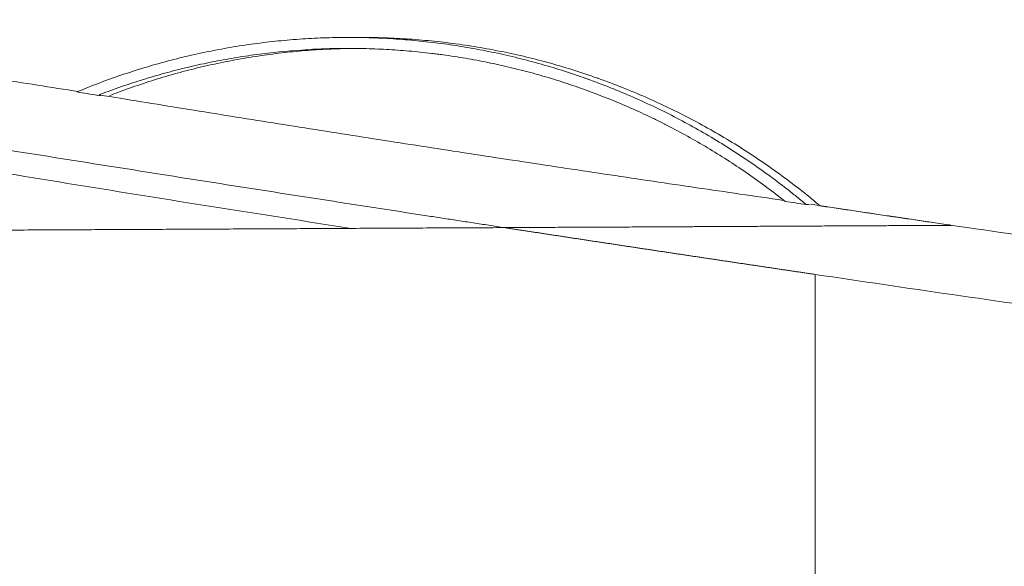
# Model space of a CAD drawing. Header units: millimetres. Extents: x 0 to 594, y 0 to 420.
# Tile 153 of 656: x 133.17 to 146.65, y 161.53 to 169.01. Entities that reach past the tile are written whole.
import ezdxf

# ---------------------------------------------------------------- set-up
doc = ezdxf.new("R2010")
doc.units = ezdxf.units.MM
doc.layers.add('1', color=7, linetype='Continuous', true_color=0xffffff)
doc.styles.add('Arial Unicode MS', font='txt')
doc.dimstyles.get("Standard").update_dxf_attribs({"dimtxt": 0.18, "dimasz": 0.18, "dimexe": 0.18, "dimexo": 0.0625, "dimgap": 0.09, "dimtad": 0, "dimtih": 1, "dimtoh": 1, "dimdec": 4, "dimzin": 0, "dimdsep": 46, "dimtxsty": 'Standard', "dimcen": 0.09, "dimadec": 0, "dimazin": 0, "dimtfac": 1, "dimtdec": 4, "dimtofl": 0, "dimtmove": 0, "dimatfit": 3, "dimfxl": 0, "dimtolj": 1, "dimtzin": 0, "dimarcsym": 0})

# ---------------------------------------------------------------- blocks, each defined once
blk = doc.blocks.new('_U9')
at = {"layer": '1', "color": 18, "lineweight": 13}
for p, q in [((203.379, 192.865), (47.97, 192.865)), ((49.97, 192.865), (49.97, 158.43)), ((49.97, 113.571), (49.97, 148.883)), ((351.63, 113.571), (47.97, 113.571))]:
    blk.add_line(p, q, dxfattribs=at)
at = {"layer": '1', "color": 18}
for points in [[(49.97, 192.865), (50.908, 189.365), (49.033, 189.365)], [(49.97, 113.571), (49.033, 117.071), (50.908, 117.071)]]:
    blk.add_solid(points, dxfattribs=at)
at = {"layer": '1', "color": 18, "linetype": 'Continuous', "lineweight": 13, "insert": (52.098, 150.495), "char_height": 2.5, "attachment_point": 7, "rotation": 90, "line_spacing_factor": 1.047437, "style": 'Arial Unicode MS'}
blk.add_mtext('\\fArial Unicode MS|b0|i0;\\W1.0000;1.59', dxfattribs=at)
blk = doc.blocks.new('_U10')
at = {"layer": '1', "color": 18, "lineweight": 13}
for p, q in [((100.929, 177.339), (56.189, 177.339)), ((58.189, 177.339), (58.189, 150.229)), ((58.189, 113.571), (58.189, 140.681)), ((351.63, 113.571), (56.189, 113.571))]:
    blk.add_line(p, q, dxfattribs=at)
at = {"layer": '1', "color": 18}
for points in [[(58.189, 177.339), (59.127, 173.839), (57.251, 173.839)], [(58.189, 113.571), (57.251, 117.071), (59.127, 117.071)]]:
    blk.add_solid(points, dxfattribs=at)
at = {"layer": '1', "color": 18, "linetype": 'Continuous', "lineweight": 13, "insert": (60.317, 142.294), "char_height": 2.5, "attachment_point": 7, "rotation": 90, "line_spacing_factor": 1.047437, "style": 'Arial Unicode MS'}
blk.add_mtext('\\fArial Unicode MS|b0|i0;\\W1.0000;1.28', dxfattribs=at)
blk = doc.blocks.new('_U11')
at = {"layer": '1', "color": 18, "lineweight": 13}
for p, q in [((89.633, 165.915), (66.293, 165.915)), ((68.293, 165.915), (68.293, 98.224)), ((351.63, 113.571), (66.293, 113.571))]:
    blk.add_line(p, q, dxfattribs=at)
at = {"layer": '1', "color": 18}
for points in [[(68.293, 165.915), (69.231, 162.415), (67.355, 162.415)], [(68.293, 113.571), (67.355, 117.071), (69.231, 117.071)]]:
    blk.add_solid(points, dxfattribs=at)
at = {"layer": '1', "color": 18, "linetype": 'Continuous', "lineweight": 13, "char_height": 2.5, "attachment_point": 7, "rotation": 90, "line_spacing_factor": 1.047437, "style": 'Arial Unicode MS'}
for s, insert in [('\\fArial Unicode MS|b0|i0;\\W1.0000;1.05', (70.421, 90.289)), ('\\fArial Unicode MS|b0|i0;\\W1.0000;BOW DEFLATED ', (70.421, 59.773))]:
    blk.add_mtext(s, dxfattribs=dict(at, insert=insert))

msp = doc.modelspace()

# ---------------------------------------------------------------- linework, layer by layer
at = {"layer": '1', "color": 155, "linetype": 'Continuous', "lineweight": 18}
msp.add_line((137.845, 168.77), (137.675, 168.77), dxfattribs=at)
for points, knots in [([(133.976, 168.029), (133.601, 168.088), (131.007, 168.498), (127.11, 169.157), (123.624, 169.767), (122.313, 170.001)], [0, 0, 0, 0, 0.094898, 0.657566, 1, 1, 1, 1]), ([(133.954, 168.024), (134.055, 168.066), (134.259, 168.148), (134.569, 168.259), (134.883, 168.36), (135.095, 168.42), (135.256, 168.462), (135.336, 168.483), (135.43, 168.506), (135.471, 168.515), (135.498, 168.521), (135.511, 168.525), (135.633, 168.552), (135.85, 168.598), (136.177, 168.655), (136.504, 168.701), (136.834, 168.735), (137.164, 168.759), (137.386, 168.767), (137.524, 168.769), (137.552, 168.77), (137.594, 168.77), (137.607, 168.77), (137.635, 168.77), (137.705, 168.771), (137.774, 168.77), (137.94, 168.767), (138.161, 168.76), (138.49, 168.738), (138.818, 168.704), (139.144, 168.66), (139.468, 168.604), (139.791, 168.538), (140.112, 168.46), (140.432, 168.371), (140.643, 168.304), (140.802, 168.251), (140.855, 168.233), (140.92, 168.21), (140.934, 168.205), (140.96, 168.195), (140.999, 168.181), (141.143, 168.128), (141.376, 168.037), (141.682, 167.904), (141.982, 167.762), (142.277, 167.61), (142.566, 167.448), (142.851, 167.275), (143.13, 167.093), (143.404, 166.901), (143.584, 166.766), (143.717, 166.662), (143.772, 166.619), (143.826, 166.574), (143.848, 166.556), (143.859, 166.547), (143.892, 166.52), (143.914, 166.502), (143.935, 166.484)], [0, 0, 0, 0, 0.03125, 0.0625, 0.09375, 0.125, 0.125, 0.140625, 0.148438, 0.152344, 0.152344, 0.15625, 0.15625, 0.1875, 0.21875, 0.25, 0.28125, 0.3125, 0.34375, 0.34375, 0.351562, 0.351562, 0.355469, 0.355469, 0.359375, 0.375, 0.375, 0.40625, 0.4375, 0.46875, 0.5, 0.53125, 0.5625, 0.59375, 0.625, 0.65625, 0.65625, 0.671875, 0.671875, 0.675781, 0.675781, 0.679687, 0.6875, 0.71875, 0.75, 0.78125, 0.8125, 0.84375, 0.875, 0.90625, 0.9375, 0.96875, 0.96875, 0.984375, 0.988281, 0.988281, 0.992187, 0.992187, 1, 1, 1, 1]), ([(137.845, 168.77), (137.851, 168.77), (137.885, 168.77), (138.035, 168.769), (138.292, 168.762), (138.634, 168.74), (138.973, 168.706), (139.311, 168.66), (139.648, 168.603), (139.982, 168.533), (140.315, 168.452), (140.646, 168.358), (140.865, 168.287), (141.002, 168.241), (141.029, 168.231), (141.07, 168.217), (141.083, 168.212), (141.111, 168.202), (141.179, 168.178), (141.246, 168.153), (141.408, 168.091), (141.622, 168.005), (141.937, 167.865), (142.247, 167.715), (142.55, 167.553), (142.849, 167.381), (143.141, 167.199), (143.428, 167.005), (143.71, 166.801), (143.893, 166.657), (143.996, 166.574), (144.007, 166.565), (144.03, 166.547), (144.041, 166.537), (144.075, 166.509), (144.099, 166.49), (144.122, 166.47), (144.124, 166.468)], [0, 0, 0, 0, 0.002523, 0.01514, 0.065605, 0.116071, 0.166536, 0.217002, 0.267467, 0.317933, 0.368398, 0.418864, 0.46933, 0.46933, 0.481946, 0.481946, 0.488254, 0.488254, 0.494562, 0.519795, 0.519795, 0.570261, 0.620726, 0.671192, 0.721657, 0.772123, 0.822588, 0.873054, 0.923519, 0.973985, 0.973985, 0.980293, 0.980293, 0.986601, 0.986601, 0.999218, 1, 1, 1, 1]), ([(134.24, 167.978), (134.336, 168.015), (134.53, 168.087), (134.824, 168.184), (135.121, 168.273), (135.322, 168.325), (135.449, 168.356), (135.487, 168.365), (135.525, 168.374), (135.55, 168.38), (135.563, 168.383), (135.627, 168.397), (135.677, 168.408), (135.83, 168.44), (136.034, 168.479), (136.34, 168.528), (136.544, 168.553), (136.852, 168.587), (137.057, 168.602), (137.365, 168.616), (137.57, 168.621), (137.879, 168.62), (138.189, 168.608), (138.499, 168.586), (138.706, 168.565), (138.836, 168.549), (138.862, 168.546), (138.913, 168.539), (138.991, 168.529), (139.068, 168.518), (139.223, 168.494), (139.427, 168.459), (139.732, 168.397), (140.034, 168.325), (140.333, 168.244), (140.629, 168.152), (140.923, 168.052), (141.214, 167.941), (141.502, 167.821), (141.692, 167.734), (141.834, 167.666), (141.905, 167.632), (141.975, 167.596), (142.011, 167.578), (142.022, 167.572), (142.046, 167.56), (142.151, 167.506), (142.348, 167.4), (142.62, 167.242), (142.886, 167.076), (143.146, 166.902), (143.4, 166.719), (143.566, 166.592), (143.648, 166.527)], [0, 0, 0, 0, 0.03125, 0.0625, 0.09375, 0.125, 0.125, 0.132813, 0.136719, 0.136719, 0.140625, 0.140625, 0.15625, 0.15625, 0.1875, 0.21875, 0.25, 0.25, 0.3125, 0.3125, 0.34375, 0.375, 0.40625, 0.4375, 0.46875, 0.46875, 0.476562, 0.476562, 0.484375, 0.5, 0.5, 0.53125, 0.5625, 0.59375, 0.625, 0.65625, 0.6875, 0.71875, 0.75, 0.78125, 0.78125, 0.796875, 0.804687, 0.804687, 0.808594, 0.808594, 0.8125, 0.84375, 0.875, 0.90625, 0.9375, 0.96875, 1, 1, 1, 1]), ([(134.401, 167.974), (134.441, 167.99), (134.582, 168.043), (134.825, 168.129), (135.132, 168.227), (135.34, 168.285), (135.497, 168.326), (135.576, 168.346), (135.668, 168.368), (135.708, 168.377), (135.734, 168.383), (135.747, 168.386), (135.866, 168.413), (136.078, 168.456), (136.397, 168.511), (136.716, 168.555), (137.035, 168.588), (137.355, 168.61), (137.625, 168.619), (137.788, 168.62), (137.844, 168.62)], [0, 0, 0, 0, 0.036842, 0.128375, 0.219908, 0.311442, 0.311442, 0.357208, 0.380092, 0.391533, 0.391533, 0.402975, 0.402975, 0.494508, 0.586041, 0.677574, 0.769108, 0.860641, 0.952174, 1, 1, 1, 1]), ([(134.24, 167.978), (134.249, 167.979), (134.257, 167.979), (134.264, 167.978), (134.265, 167.978), (134.266, 167.978), (134.268, 167.978), (134.272, 167.977), (134.275, 167.977), (134.277, 167.976)], [0, 0, 0, 0, 0.531067, 0.531067, 0.597451, 0.597451, 0.663834, 0.796601, 1, 1, 1, 1]), ([(143.98, 166.481), (143.971, 166.483), (143.963, 166.485), (143.952, 166.485), (143.946, 166.485), (143.941, 166.485), (143.938, 166.485), (143.937, 166.485), (143.935, 166.484)], [0, 0, 0, 0, 0.489307, 0.489307, 0.744654, 0.872327, 0.872327, 1, 1, 1, 1]), ([(139.804, 166.168), (139.669, 166.167), (139.534, 166.167), (139.264, 166.165), (139.129, 166.165), (138.858, 166.163), (138.723, 166.163), (138.453, 166.161), (138.317, 166.161), (138.046, 166.159), (137.911, 166.159), (137.64, 166.157), (137.504, 166.157), (137.097, 166.154), (136.825, 166.153), (136.282, 166.15), (136.01, 166.149), (135.466, 166.146), (135.193, 166.145), (134.649, 166.142), (134.376, 166.141), (133.83, 166.138), (133.557, 166.137), (133.011, 166.134), (132.738, 166.133), (132.43, 166.131), (132.396, 166.131), (132.328, 166.13), (132.225, 166.13), (131.986, 166.129), (131.782, 166.128), (131.372, 166.126), (131.1, 166.124), (130.556, 166.122), (130.012, 166.119), (129.47, 166.116), (128.928, 166.113), (128.657, 166.112), (128.116, 166.109), (127.846, 166.108), (127.306, 166.105), (127.037, 166.104), (126.229, 166.1), (125.691, 166.097), (124.618, 166.092), (124.082, 166.089), (123.012, 166.084), (122.479, 166.081), (121.413, 166.075), (120.88, 166.073), (119.818, 166.067), (119.288, 166.065), (118.229, 166.059), (117.7, 166.057), (116.644, 166.051), (116.117, 166.049), (115.065, 166.044), (114.54, 166.041), (113.491, 166.036), (112.967, 166.033), (111.921, 166.028), (111.399, 166.025), (110.356, 166.02), (109.836, 166.017), (108.797, 166.012), (108.278, 166.009), (107.242, 166.004), (106.724, 166.002), (105.691, 165.996), (105.176, 165.994), (104.404, 165.99), (104.018, 165.988), (103.568, 165.986), (103.376, 165.985), (103.247, 165.984), (103.183, 165.984), (102.606, 165.981), (102.095, 165.978), (101.075, 165.973), (100.567, 165.971), (99.808, 165.967), (99.555, 165.965), (99.05, 165.963), (98.798, 165.962), (98.043, 165.958), (97.542, 165.955), (96.833, 165.952), (96.624, 165.951), (96.416, 165.95)], [0, 0, 0, 0, 0.009118, 0.009118, 0.018237, 0.018237, 0.027355, 0.027355, 0.036473, 0.036473, 0.045591, 0.045591, 0.05471, 0.05471, 0.072946, 0.072946, 0.091183, 0.091183, 0.109419, 0.109419, 0.127656, 0.127656, 0.145892, 0.145892, 0.164129, 0.164129, 0.166408, 0.166408, 0.168688, 0.173247, 0.182365, 0.182365, 0.200602, 0.200602, 0.218838, 0.237075, 0.237075, 0.255311, 0.255311, 0.273548, 0.273548, 0.291784, 0.291784, 0.328257, 0.328257, 0.364731, 0.364731, 0.401204, 0.401204, 0.437677, 0.437677, 0.47415, 0.47415, 0.510623, 0.510623, 0.547096, 0.547096, 0.583569, 0.583569, 0.620042, 0.620042, 0.656515, 0.656515, 0.692988, 0.692988, 0.729461, 0.729461, 0.765934, 0.765934, 0.802407, 0.802407, 0.820644, 0.829762, 0.834321, 0.834321, 0.83888, 0.83888, 0.875353, 0.875353, 0.911826, 0.911826, 0.930063, 0.930063, 0.948299, 0.948299, 0.984772, 0.984772, 1, 1, 1, 1]), ([(139.804, 166.168), (139.669, 166.167), (139.534, 166.167), (139.264, 166.165), (139.129, 166.165), (138.858, 166.163), (138.723, 166.163), (138.453, 166.161), (138.317, 166.161), (138.046, 166.159), (137.911, 166.159), (137.64, 166.157), (137.504, 166.157), (137.097, 166.154), (136.825, 166.153), (136.282, 166.15), (136.01, 166.149), (135.466, 166.146), (135.193, 166.145), (134.649, 166.142), (134.376, 166.141), (133.83, 166.138), (133.557, 166.137), (133.011, 166.134), (132.738, 166.133), (132.43, 166.131), (132.396, 166.131), (132.328, 166.13), (132.225, 166.13), (131.986, 166.129), (131.782, 166.128), (131.372, 166.126), (131.1, 166.124), (130.556, 166.122), (130.012, 166.119), (129.47, 166.116), (128.928, 166.113), (128.657, 166.112), (128.116, 166.109), (127.846, 166.108), (127.306, 166.105), (127.037, 166.104), (126.229, 166.1), (125.691, 166.097), (124.618, 166.092), (124.082, 166.089), (123.012, 166.084), (122.479, 166.081), (121.413, 166.075), (120.88, 166.073), (119.818, 166.067), (119.288, 166.065), (118.229, 166.059), (117.7, 166.057), (116.644, 166.051), (116.117, 166.049), (115.065, 166.044), (114.54, 166.041), (113.491, 166.036), (112.967, 166.033), (111.921, 166.028), (111.399, 166.025), (110.356, 166.02), (109.836, 166.017), (108.797, 166.012), (108.278, 166.009), (107.242, 166.004), (106.724, 166.002), (105.691, 165.996), (105.176, 165.994), (104.404, 165.99), (104.018, 165.988), (103.568, 165.986), (103.376, 165.985), (103.247, 165.984), (103.183, 165.984), (102.606, 165.981), (102.095, 165.978), (101.075, 165.973), (100.567, 165.971), (99.808, 165.967), (99.555, 165.965), (99.05, 165.963), (98.798, 165.962), (98.043, 165.958), (97.542, 165.955), (96.835, 165.952), (96.628, 165.951), (96.422, 165.95)], [0, 0, 0, 0, 0.00912, 0.00912, 0.018239, 0.018239, 0.027359, 0.027359, 0.036478, 0.036478, 0.045598, 0.045598, 0.054718, 0.054718, 0.072957, 0.072957, 0.091196, 0.091196, 0.109435, 0.109435, 0.127674, 0.127674, 0.145914, 0.145914, 0.164153, 0.164153, 0.166433, 0.166433, 0.168712, 0.173272, 0.182392, 0.182392, 0.200631, 0.200631, 0.21887, 0.237109, 0.237109, 0.255349, 0.255349, 0.273588, 0.273588, 0.291827, 0.291827, 0.328305, 0.328305, 0.364784, 0.364784, 0.401262, 0.401262, 0.437741, 0.437741, 0.474219, 0.474219, 0.510697, 0.510697, 0.547176, 0.547176, 0.583654, 0.583654, 0.620132, 0.620132, 0.656611, 0.656611, 0.693089, 0.693089, 0.729568, 0.729568, 0.766046, 0.766046, 0.802524, 0.802524, 0.820763, 0.829883, 0.834443, 0.834443, 0.839003, 0.839003, 0.875481, 0.875481, 0.911959, 0.911959, 0.930199, 0.930199, 0.948438, 0.948438, 0.984916, 0.984916, 1, 1, 1, 1]), ([(145.923, 166.199), (145.923, 166.199), (145.923, 166.199), (145.921, 166.199), (145.921, 166.199), (145.921, 166.199), (145.92, 166.199), (145.917, 166.199), (145.913, 166.199), (145.904, 166.199), (145.896, 166.199), (145.876, 166.199), (145.864, 166.199), (145.837, 166.198), (145.821, 166.198), (145.799, 166.198), (145.794, 166.198), (145.785, 166.198), (145.78, 166.198), (145.765, 166.198), (145.755, 166.198), (145.722, 166.198), (145.676, 166.198), (145.597, 166.197), (145.538, 166.197), (145.5, 166.197), (145.488, 166.197), (145.477, 166.197), (145.469, 166.197), (145.465, 166.197), (145.445, 166.196), (145.428, 166.196), (145.379, 166.196), (145.345, 166.196), (145.275, 166.196), (145.24, 166.195), (145.167, 166.195), (145.13, 166.195), (145.054, 166.195), (145.015, 166.194), (144.937, 166.194), (144.897, 166.194), (144.816, 166.193), (144.775, 166.193), (144.723, 166.193), (144.712, 166.193), (144.691, 166.193), (144.681, 166.193), (144.649, 166.192), (144.628, 166.192), (144.564, 166.192), (144.522, 166.192), (144.436, 166.191), (144.393, 166.191), (144.306, 166.191), (144.262, 166.191), (144.174, 166.19), (144.13, 166.19), (143.997, 166.189), (143.908, 166.189), (143.727, 166.188), (143.636, 166.187), (143.453, 166.186), (143.361, 166.186), (143.175, 166.185), (143.082, 166.185), (142.894, 166.184), (142.8, 166.183), (142.611, 166.182), (142.515, 166.182), (142.396, 166.181), (142.372, 166.181), (142.324, 166.181), (142.252, 166.18), (142.18, 166.18), (142.036, 166.179), (141.94, 166.179), (141.747, 166.178), (141.651, 166.177), (141.458, 166.176), (141.361, 166.176), (141.167, 166.175), (141.07, 166.174), (140.876, 166.173), (140.779, 166.173), (140.584, 166.172), (140.487, 166.172), (140.195, 166.17), (139.999, 166.169), (139.804, 166.168)], [0, 0, 0, 0, 0.013145, 0.013145, 0.015612, 0.015612, 0.018079, 0.023013, 0.032882, 0.032882, 0.052619, 0.052619, 0.072356, 0.072356, 0.092093, 0.092093, 0.097028, 0.097028, 0.101962, 0.101962, 0.11183, 0.11183, 0.131568, 0.151305, 0.171042, 0.171042, 0.175976, 0.178443, 0.178443, 0.18091, 0.18091, 0.190779, 0.190779, 0.210516, 0.210516, 0.230253, 0.230253, 0.24999, 0.24999, 0.269727, 0.269727, 0.289464, 0.289464, 0.309201, 0.309201, 0.314136, 0.314136, 0.31907, 0.31907, 0.328939, 0.328939, 0.348676, 0.348676, 0.368413, 0.368413, 0.38815, 0.38815, 0.407887, 0.407887, 0.447361, 0.447361, 0.486835, 0.486835, 0.52631, 0.52631, 0.565784, 0.565784, 0.605258, 0.605258, 0.644732, 0.644732, 0.654601, 0.654601, 0.664469, 0.684206, 0.684206, 0.723681, 0.723681, 0.763155, 0.763155, 0.802629, 0.802629, 0.842103, 0.842103, 0.881577, 0.881577, 0.921052, 0.921052, 1, 1, 1, 1]), ([(139.804, 166.168), (139.999, 166.169), (140.195, 166.17), (140.487, 166.172), (140.584, 166.172), (140.779, 166.173), (140.876, 166.173), (141.07, 166.174), (141.167, 166.175), (141.361, 166.176), (141.458, 166.176), (141.651, 166.177), (141.747, 166.178), (141.94, 166.179), (142.036, 166.179), (142.18, 166.18), (142.252, 166.18), (142.324, 166.181), (142.372, 166.181), (142.396, 166.181), (142.515, 166.182), (142.611, 166.182), (142.8, 166.183), (142.894, 166.184), (143.082, 166.185), (143.175, 166.185), (143.361, 166.186), (143.453, 166.186), (143.636, 166.187), (143.727, 166.188), (143.908, 166.189), (143.997, 166.189), (144.13, 166.19), (144.174, 166.19), (144.262, 166.191), (144.306, 166.191), (144.393, 166.191), (144.436, 166.191), (144.522, 166.192), (144.564, 166.192), (144.628, 166.192), (144.649, 166.192), (144.681, 166.193), (144.691, 166.193), (144.712, 166.193), (144.723, 166.193), (144.775, 166.193), (144.816, 166.193), (144.897, 166.194), (144.937, 166.194), (145.015, 166.194), (145.054, 166.195), (145.13, 166.195), (145.167, 166.195), (145.24, 166.195), (145.275, 166.196), (145.345, 166.196), (145.379, 166.196), (145.428, 166.196), (145.445, 166.196), (145.465, 166.197), (145.469, 166.197), (145.477, 166.197), (145.488, 166.197), (145.5, 166.197), (145.538, 166.197), (145.597, 166.197), (145.676, 166.198), (145.722, 166.198), (145.755, 166.198), (145.765, 166.198), (145.78, 166.198), (145.785, 166.198), (145.794, 166.198), (145.799, 166.198), (145.821, 166.198), (145.837, 166.198), (145.864, 166.199), (145.876, 166.199), (145.896, 166.199), (145.904, 166.199), (145.913, 166.199), (145.917, 166.199), (145.919, 166.199), (145.92, 166.199), (145.921, 166.199)], [0, 0, 0, 0, 0.080269, 0.080269, 0.120403, 0.120403, 0.160537, 0.160537, 0.200671, 0.200671, 0.240806, 0.240806, 0.28094, 0.28094, 0.321074, 0.321074, 0.341142, 0.351175, 0.351175, 0.361209, 0.361209, 0.401343, 0.401343, 0.441477, 0.441477, 0.481612, 0.481612, 0.521746, 0.521746, 0.56188, 0.56188, 0.602014, 0.602014, 0.622082, 0.622082, 0.642149, 0.642149, 0.662216, 0.662216, 0.682283, 0.682283, 0.692317, 0.692317, 0.697333, 0.697333, 0.70235, 0.70235, 0.722417, 0.722417, 0.742485, 0.742485, 0.762552, 0.762552, 0.782619, 0.782619, 0.802686, 0.802686, 0.822753, 0.822753, 0.832787, 0.832787, 0.835295, 0.835295, 0.837803, 0.84282, 0.84282, 0.862887, 0.882955, 0.903022, 0.903022, 0.913055, 0.913055, 0.918072, 0.918072, 0.923089, 0.923089, 0.943156, 0.943156, 0.963223, 0.963223, 0.98329, 0.98329, 0.993324, 0.998341, 1, 1, 1, 1]), ([(172.03, 162.964), (171.251, 163.043), (169.247, 163.251), (166.121, 163.597), (162.745, 163.988), (159.658, 164.36), (156.858, 164.712), (154.31, 165.042), (151.907, 165.362), (149.124, 165.742), (147.125, 166.026), (145.914, 166.202)], [0, 0, 0, 0, 0.088649, 0.228024, 0.356649, 0.474547, 0.581737, 0.678232, 0.767876, 0.85902, 1, 1, 1, 1]), ([(137.319, 156.974), (134.8, 157.386), (129.948, 158.21), (122.827, 159.502), (115.956, 160.824), (109.192, 162.195), (103.656, 163.358), (99.297, 164.289), (96.065, 164.984), (93.556, 165.529), (92.121, 165.844), (91.746, 165.926)], [0, 0, 0, 0, 0.158354, 0.306614, 0.454873, 0.603133, 0.751393, 0.825523, 0.899652, 0.973782, 1, 1, 1, 1]), ([(137.975, 157.883), (135.304, 158.317), (130.306, 159.164), (123.045, 160.482), (116.187, 161.801), (109.434, 163.17), (103.906, 164.331), (99.561, 165.259), (97.418, 165.72), (96.356, 165.949)], [0, 0, 0, 0, 0.185011, 0.348146, 0.51128, 0.674415, 0.83755, 0.919117, 1, 1, 1, 1]), ([(88.876, 164.225), (90.384, 163.891), (93.323, 163.245), (97.659, 162.309), (101.862, 161.412), (106.012, 160.537), (109.758, 159.761), (113.112, 159.081), (116.047, 158.498), (118.907, 157.943), (121.086, 157.53), (122.635, 157.24), (123.698, 157.043), (124.955, 156.812), (126.44, 156.542), (128.371, 156.197), (130.808, 155.77), (132.778, 155.43), (133.887, 155.246), (133.991, 155.229)], [0, 0, 0, 0, 0.106656, 0.206527, 0.301499, 0.394381, 0.486768, 0.551434, 0.616099, 0.679374, 0.737846, 0.757284, 0.779415, 0.806364, 0.838132, 0.874721, 0.929931, 0.993415, 1, 1, 1, 1]), ([(135.848, 153.67), (133.601, 154.041), (129.002, 154.825), (122.123, 156.073), (115.215, 157.402), (108.418, 158.78), (102.861, 159.948), (98.491, 160.88), (95.251, 161.577), (92.579, 162.158), (90.719, 162.566), (89.791, 162.771), (89.261, 162.888), (88.998, 162.947), (88.869, 162.975)], [0, 0, 0, 0, 0.136398, 0.280332, 0.424265, 0.568199, 0.712133, 0.784099, 0.856066, 0.928033, 0.964017, 0.982008, 0.991004, 1, 1, 1, 1])]:
    msp.add_open_spline(points, degree=3, knots=knots, dxfattribs=at)
at = {"layer": '1', "color": 155, "linetype": 'Continuous', "lineweight": 13}
for points, knots in [([(137.707, 166.158), (137.079, 166.255), (136.451, 166.354), (135.196, 166.552), (134.57, 166.653), (133.32, 166.856), (132.695, 166.959), (131.448, 167.166), (130.825, 167.271), (129.581, 167.484), (128.96, 167.591), (127.72, 167.809), (127.1, 167.919), (126.173, 168.087), (125.864, 168.143), (125.246, 168.256), (124.937, 168.313), (124.475, 168.399), (124.32, 168.427), (124.012, 168.485), (123.858, 168.514), (123.396, 168.601), (123.088, 168.659), (122.781, 168.718)], [0, 0, 0, 0, 0.125, 0.125, 0.25, 0.25, 0.375, 0.375, 0.5, 0.5, 0.625, 0.625, 0.75, 0.75, 0.8125, 0.8125, 0.875, 0.875, 0.90625, 0.90625, 0.9375, 0.9375, 1, 1, 1, 1]), ([(127.122, 168.18), (127.144, 168.177), (127.188, 168.169), (127.253, 168.159), (127.319, 168.148), (127.384, 168.137), (127.45, 168.127), (127.516, 168.116), (127.581, 168.105), (127.647, 168.094), (127.713, 168.084), (127.778, 168.073), (127.844, 168.062), (127.909, 168.052), (127.975, 168.041), (128.041, 168.03), (128.106, 168.02), (128.172, 168.009), (128.238, 167.998), (128.303, 167.987), (128.369, 167.977), (128.435, 167.966), (128.501, 167.955), (128.566, 167.945), (128.632, 167.934), (128.698, 167.923), (128.763, 167.913), (128.829, 167.902), (128.895, 167.891), (128.961, 167.881), (129.026, 167.87), (129.092, 167.859), (129.158, 167.849), (129.224, 167.838), (129.289, 167.828), (129.355, 167.817), (129.421, 167.806), (129.487, 167.796), (129.552, 167.785), (129.618, 167.774), (129.684, 167.764), (129.75, 167.753), (129.816, 167.742), (129.882, 167.732), (129.947, 167.721), (130.013, 167.711), (130.079, 167.7), (130.145, 167.689), (130.211, 167.679), (130.276, 167.668), (130.342, 167.657), (130.408, 167.647), (130.474, 167.636), (130.54, 167.626), (130.606, 167.615), (130.672, 167.604), (130.737, 167.594), (130.803, 167.583), (130.869, 167.572), (130.935, 167.562), (131.001, 167.551), (131.067, 167.541), (131.133, 167.53), (131.199, 167.519), (131.265, 167.509), (131.33, 167.498), (131.396, 167.488), (131.924, 167.403), (132.914, 167.245), (134.368, 167.014), (135.824, 166.784), (137.283, 166.556), (138.293, 166.4), (138.851, 166.314), (138.957, 166.298), (139.063, 166.282), (139.168, 166.265), (139.274, 166.249), (139.38, 166.233), (139.486, 166.217), (139.592, 166.2), (139.698, 166.184), (139.768, 166.173), (139.804, 166.168)], [0, 0, 0, 0, 0.005211, 0.010421, 0.015632, 0.020842, 0.026053, 0.031264, 0.036474, 0.041685, 0.046896, 0.052106, 0.057317, 0.062527, 0.067738, 0.072949, 0.078159, 0.08337, 0.08858, 0.093791, 0.099002, 0.104212, 0.109423, 0.114633, 0.119844, 0.125055, 0.130265, 0.135476, 0.140687, 0.145897, 0.151108, 0.156319, 0.161529, 0.16674, 0.171951, 0.177161, 0.182372, 0.187582, 0.192793, 0.198004, 0.203214, 0.208425, 0.213636, 0.218846, 0.224057, 0.229267, 0.234478, 0.239689, 0.244899, 0.25011, 0.255321, 0.260531, 0.265742, 0.270952, 0.276163, 0.281374, 0.286584, 0.291795, 0.297005, 0.302216, 0.307426, 0.312637, 0.317848, 0.323058, 0.328269, 0.333479, 0.33869, 0.343901, 0.458534, 0.573168, 0.687801, 0.802435, 0.917068, 0.925361, 0.933654, 0.941948, 0.950241, 0.958534, 0.966827, 0.97512, 0.983414, 0.991707, 1, 1, 1, 1]), ([(139.804, 166.168), (139.823, 166.165), (139.86, 166.159), (139.917, 166.151), (139.974, 166.142), (140.03, 166.133), (140.087, 166.125), (140.144, 166.116), (140.2, 166.108), (140.257, 166.099), (140.314, 166.09), (140.37, 166.082), (140.427, 166.073), (140.484, 166.064), (140.54, 166.056), (140.597, 166.047), (140.654, 166.039), (140.71, 166.03), (140.767, 166.021), (140.824, 166.013), (140.881, 166.004), (140.937, 165.995), (140.994, 165.987), (141.051, 165.978), (141.107, 165.97), (141.164, 165.961), (141.221, 165.953), (141.278, 165.944), (141.334, 165.935), (141.391, 165.927), (141.448, 165.918), (141.505, 165.91), (141.561, 165.901), (141.618, 165.892), (141.675, 165.884), (141.732, 165.875), (141.788, 165.867), (141.845, 165.858), (141.902, 165.85), (141.959, 165.841), (142.015, 165.833), (142.072, 165.824), (142.129, 165.816), (142.186, 165.807), (142.242, 165.798), (142.299, 165.79), (142.356, 165.781), (142.413, 165.773), (142.47, 165.764), (142.526, 165.756), (142.583, 165.747), (142.64, 165.739), (142.697, 165.73), (142.754, 165.722), (142.811, 165.713), (142.867, 165.705), (142.924, 165.696), (142.981, 165.688), (143.038, 165.679), (143.095, 165.671), (143.152, 165.662), (143.208, 165.654), (143.265, 165.646), (143.322, 165.637), (143.379, 165.629), (143.436, 165.62), (143.493, 165.612), (143.55, 165.603), (143.606, 165.595), (143.663, 165.586), (143.72, 165.578), (143.777, 165.569), (143.834, 165.561), (143.891, 165.553), (143.948, 165.544), (144.005, 165.536), (144.043, 165.53), (144.061, 165.527)], [0, 0, 0, 0, 0.013333, 0.026667, 0.04, 0.053333, 0.066666, 0.08, 0.093333, 0.106666, 0.119999, 0.133333, 0.146666, 0.159999, 0.173332, 0.186666, 0.199999, 0.213332, 0.226666, 0.239999, 0.253332, 0.266665, 0.279999, 0.293332, 0.306665, 0.319999, 0.333332, 0.346665, 0.359998, 0.373332, 0.386665, 0.399998, 0.413332, 0.426665, 0.439998, 0.453332, 0.466665, 0.479998, 0.493332, 0.506665, 0.519998, 0.533332, 0.546665, 0.559998, 0.573332, 0.586665, 0.599998, 0.613332, 0.626665, 0.639998, 0.653332, 0.666665, 0.679998, 0.693332, 0.706665, 0.719999, 0.733332, 0.746665, 0.759999, 0.773332, 0.786665, 0.799999, 0.813332, 0.826666, 0.839999, 0.853332, 0.866666, 0.879999, 0.893333, 0.906666, 0.919999, 0.933333, 0.946666, 0.96, 0.973333, 0.986667, 1, 1, 1, 1]), ([(144.061, 165.527), (144.061, 165.458), (144.061, 165.385), (144.061, 165.232), (144.061, 165.152), (144.061, 164.903), (144.061, 164.722), (144.061, 164.334), (144.061, 164.126), (144.061, 163.849), (144.061, 163.792), (144.061, 163.728), (144.061, 163.713), (144.061, 163.699), (144.061, 163.677), (144.061, 163.634), (144.061, 163.59), (144.061, 163.443), (144.061, 163.323), (144.061, 163.077), (144.061, 162.951), (144.061, 162.695), (144.061, 162.564), (144.061, 162.296), (144.061, 162.16), (144.061, 161.882), (144.061, 161.74), (144.061, 161.451), (144.061, 161.304), (144.061, 161.005), (144.061, 160.852), (144.061, 160.619), (144.061, 160.541), (144.061, 160.442), (144.061, 160.422), (144.061, 160.383), (144.061, 160.363), (144.061, 160.303), (144.061, 160.263), (144.061, 160.063), (144.061, 159.901), (144.061, 159.738)], [0, 0, 0, 0, 0.0625, 0.0625, 0.125, 0.125, 0.25, 0.25, 0.375, 0.375, 0.40625, 0.40625, 0.410156, 0.414063, 0.414063, 0.421875, 0.4375, 0.4375, 0.5, 0.5, 0.5625, 0.5625, 0.625, 0.625, 0.6875, 0.6875, 0.75, 0.75, 0.8125, 0.8125, 0.875, 0.875, 0.90625, 0.90625, 0.914062, 0.914062, 0.921875, 0.921875, 0.9375, 0.9375, 1, 1, 1, 1]), ([(144.061, 165.527), (145.31, 165.342), (146.561, 165.16), (148.441, 164.891), (149.069, 164.802), (150.324, 164.625), (150.952, 164.538), (152.839, 164.277), (154.099, 164.107), (156.623, 163.772), (157.887, 163.608), (160.419, 163.286), (161.687, 163.128), (164.226, 162.82), (166.768, 162.518), (170.591, 162.087), (173.146, 161.814), (174.424, 161.681)], [0, 0, 0, 0, 0.125, 0.125, 0.1875, 0.1875, 0.25, 0.25, 0.375, 0.375, 0.5, 0.5, 0.625, 0.625, 0.75, 0.875, 1, 1, 1, 1])]:
    msp.add_open_spline(points, degree=3, knots=knots, dxfattribs=at)
at = {"layer": '1', "color": 155, "linetype": 'Continuous', "lineweight": 18}
for points, degree in [([(134.24, 167.978), (134.145, 167.994), (134.049, 168.009), (133.954, 168.024)], 3), ([(143.624, 166.541), (138.9, 167.225), (134.261, 167.984)], 2), ([(143.935, 166.484), (143.839, 166.498), (143.744, 166.513), (143.648, 166.527)], 3), ([(145.909, 166.202), (143.994, 166.487)], 1), ([(145.897, 166.204), (144.123, 166.467)], 1)]:
    msp.add_open_spline(points, degree=degree, dxfattribs=at)

# ---------------------------------------------------------------- dimensions: what is measured, and where the dimension line sits
at = {"layer": '1', "color": 18, "linetype": 'Continuous', "lineweight": 13}
for base, p1, p2, picture, middle in [((49.97, 113.571), (203.379, 192.865), (351.63, 113.571), '_U9', (49.97, 153.657)), ((58.189, 177.339), (351.63, 113.571), (100.929, 177.339), '_U10', (58.189, 145.455))]:
    dim = msp.add_linear_dim(base=base, p1=p1, p2=p2, angle=90, dimstyle='Standard', override={"dimtxt": 2.5, "dimasz": 3.5, "dimexe": 2, "dimexo": 0, "dimgap": 1.5, "dimtih": 0, "dimtoh": 0, "dimdec": 2, "dimlfac": 0.02, "dimzin": 8, "dimdsep": 46, "dimlunit": 2, "dimtxsty": 'Arial Unicode MS', "dimsah": 1, "dimse1": 0, "dimse2": 0, "dimsd1": 0, "dimsd2": 0, "dimclrd": 18, "dimclre": 18, "dimclrt": 18, "dimtol": 0, "dimtm": -0.1, "dimtfac": 1.4, "dimtdec": 2, "dimtofl": 1, "dimtmove": 0, "dimtzin": 8, "dimlwd": 13, "dimlwe": 13}, dxfattribs=at)
    dim.commit()
    dim.dimension.update_dxf_attribs({"geometry": picture, "text_midpoint": middle, "dimtype": 160})
dim = msp.add_linear_dim(base=(68.293, 165.915), p1=(351.63, 113.571), p2=(89.633, 165.915), angle=90, text='\\fArial Unicode MS|b0|i0;\\C18;{\\H1.00x;\\fArial Unicode MS|b0|i0;BOW DEFLATED \\fArial Unicode MS|b0|i0;}\\C18; <> ', dimstyle='Standard', override={"dimtxt": 2.5, "dimasz": 3.5, "dimexe": 2, "dimexo": 0, "dimgap": 1.5, "dimtih": 0, "dimtoh": 0, "dimdec": 2, "dimlfac": 0.02, "dimzin": 8, "dimdsep": 46, "dimlunit": 2, "dimtxsty": 'Arial Unicode MS', "dimsah": 1, "dimse1": 0, "dimse2": 0, "dimsd1": 0, "dimsd2": 0, "dimclrd": 18, "dimclre": 18, "dimclrt": 18, "dimtol": 0, "dimtm": -0.1, "dimtfac": 1.4, "dimtdec": 2, "dimtofl": 1, "dimtmove": 0, "dimtzin": 8, "dimlwd": 13, "dimlwe": 13}, dxfattribs=at)
dim.commit()
dim.dimension.update_dxf_attribs({"geometry": '_U11', "text_midpoint": (68.293, 78.192), "dimtype": 160})

doc.saveas('drawing.dxf')
